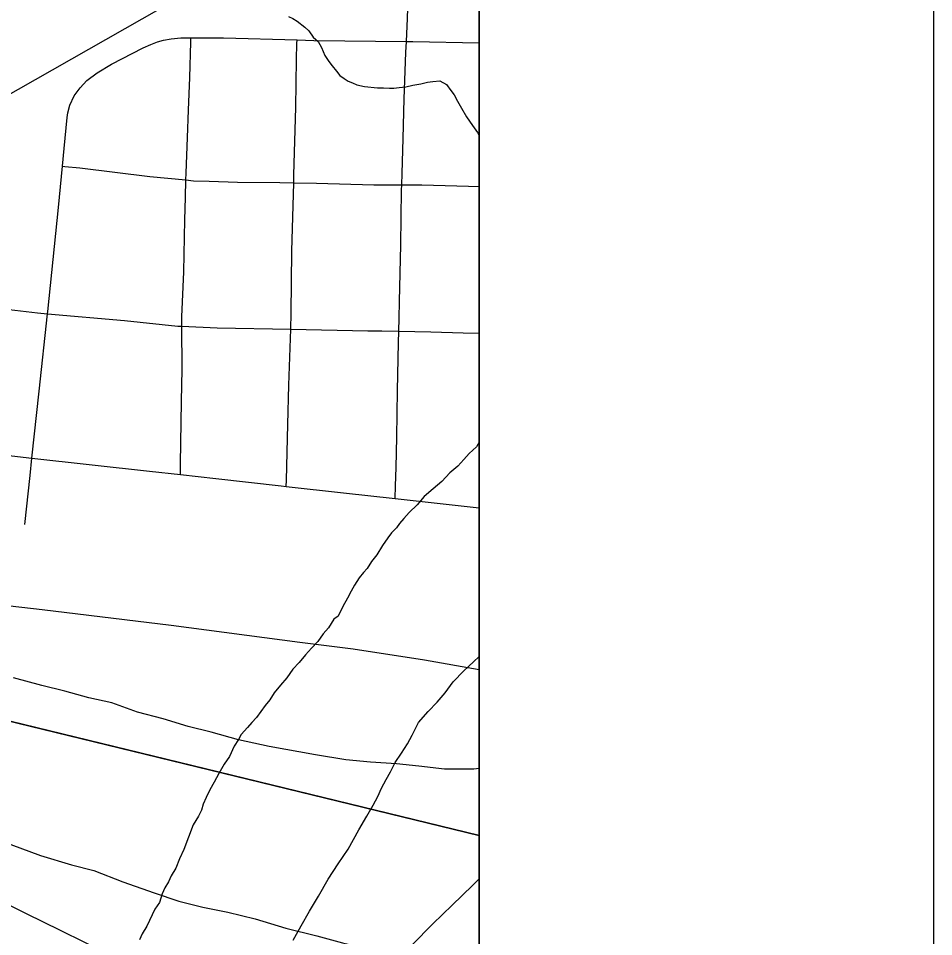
# Model space of a CAD drawing. Extents: x 2.4 to 73.1, y 4.5 to 25.6.
# Drawn here: x 48.6572 to 48.8585, y 22.7308 to 22.9328 of the extents above; entities that cross this region are included whole.
import ezdxf

# ---------------------------------------------------------------- set-up
doc = ezdxf.new("R2010")
doc.units = 0
for name, color, linetype in [('GM_X_City_Street', 7, 'Continuous'), ('GM_X_County_Road', 7, 'Continuous'), ('GM_X_Interchange_Ramps', 7, 'Continuous'), ('GM_X_Major_River', 7, 'Continuous'), ('GM_X_Minor_River', 7, 'Continuous'), ('GM_X_Rail_Line', 7, 'Continuous'), ('GM_X_US_Shield', 7, 'Continuous'), ('SH_Cut_Line', 7, 'Continuous'), ('SH_Data', 7, 'Continuous')]:
    doc.layers.add(name, color=color, linetype=linetype)

msp = doc.modelspace()

# ---------------------------------------------------------------- linework, layer by layer
at = {"layer": 'GM_X_City_Street'}
for points in [[(48.74003, 22.82716), (48.74013, 22.82996), (48.74028, 22.83396), (48.74046, 22.84067), (48.74061, 22.85088), (48.7408, 22.86136), (48.74088, 22.86396), (48.74094, 22.86683), (48.74102, 22.87047), (48.74133, 22.88294), (48.74149, 22.89496), (48.74153, 22.89616), (48.74162, 22.89862), (48.74181, 22.90635), (48.74201, 22.91504), (48.74241, 22.92529), (48.74254, 22.9277), (48.74281, 22.93274), (48.74331, 22.94827)], [(48.66846, 22.91367), (48.66946, 22.91575), (48.67072, 22.91752), (48.67224, 22.91907), (48.67446, 22.92077), (48.67766, 22.92271), (48.68458, 22.92626), (48.6863, 22.92706), (48.68774, 22.92758), (48.68908, 22.928), (48.69075, 22.92828), (48.69293, 22.92848), (48.69513, 22.9285), (48.69729, 22.92851), (48.70226, 22.92846), (48.71848, 22.92802), (48.72213, 22.92792), (48.74254, 22.9277), (48.74392, 22.92768), (48.75853, 22.92737)], [(48.69282, 22.83239), (48.69286, 22.8348), (48.69308, 22.8485), (48.69321, 22.85563), (48.69315, 22.86503), (48.69314, 22.8671), (48.69357, 22.87699), (48.69381, 22.88847), (48.69393, 22.89335), (48.69404, 22.89722), (48.69408, 22.89873), (48.69439, 22.90657), (48.69462, 22.91261), (48.69487, 22.91975), (48.6951, 22.92755), (48.69513, 22.9285)], [(48.71611, 22.8298), (48.71615, 22.83118), (48.71643, 22.84343), (48.7167, 22.85211), (48.71707, 22.86438), (48.71717, 22.86792), (48.7173, 22.88157), (48.71775, 22.89659), (48.7178, 22.89832), (48.71819, 22.9132), (48.71838, 22.92374), (48.71846, 22.92726), (48.71848, 22.92802)], [(48.65856, 22.82141), (48.65973, 22.83221), (48.66014, 22.83602), (48.6617, 22.85072), (48.66359, 22.86774), (48.66366, 22.86831), (48.66601, 22.89117), (48.6669, 22.90027), (48.66727, 22.90415), (48.66791, 22.91094), (48.66806, 22.91202), (48.66846, 22.91367)], [(48.6669, 22.90027), (48.66736, 22.90022), (48.67068, 22.89986), (48.68611, 22.898), (48.69404, 22.89722), (48.69572, 22.89706), (48.69915, 22.89693), (48.70537, 22.89674), (48.7147, 22.89665), (48.71775, 22.89659), (48.72273, 22.8965), (48.73539, 22.89615), (48.74153, 22.89616), (48.74593, 22.89612), (48.75618, 22.89586), (48.75853, 22.8958)], [(48.61761, 22.87291), (48.62204, 22.87244), (48.6322, 22.87136), (48.64636, 22.86972), (48.66136, 22.86799), (48.66359, 22.86774)], [(48.66359, 22.86774), (48.68049, 22.86627), (48.69223, 22.86507), (48.69315, 22.86503), (48.70091, 22.8647), (48.71707, 22.86438), (48.73403, 22.86405), (48.73712, 22.86405), (48.74088, 22.86396), (48.74793, 22.86378), (48.75499, 22.86358), (48.75853, 22.86349)], [(48.61487, 22.84108), (48.61656, 22.84089), (48.62736, 22.83966), (48.6545, 22.83664), (48.66014, 22.83602), (48.686, 22.83315), (48.69282, 22.83239), (48.70064, 22.83152), (48.71496, 22.82993), (48.71611, 22.8298), (48.7287, 22.82841), (48.74003, 22.82716), (48.74267, 22.82687), (48.75853, 22.82512)], [(48.73258, 22.71774), (48.73389, 22.71905), (48.73917, 22.72429), (48.74834, 22.73357), (48.75259, 22.73767), (48.75705, 22.74198), (48.75853, 22.74348)], [(48.65084, 22.73986), (48.65889, 22.73587), (48.66638, 22.73215), (48.67168, 22.72953), (48.67557, 22.7276), (48.68567, 22.72259), (48.69796, 22.71649), (48.69873, 22.71604), (48.69953, 22.71552), (48.70016, 22.71501), (48.70076, 22.71447), (48.7012, 22.71398), (48.70151, 22.71353), (48.70171, 22.71302), (48.70173, 22.71251)]]:
    msp.add_lwpolyline(points, dxfattribs=at)
at = {"layer": 'GM_X_County_Road'}
for points in [[(48.65786, 21.51034), (48.65786, 21.5503), (48.75853, 21.54843), (48.75853, 21.83895), (48.74416, 21.83914), (48.74483, 21.87823), (48.75853, 21.87817), (48.75853, 23.57007), (48.70672, 23.57247), (48.70885, 23.6977), (48.75584, 23.69577), (48.75853, 23.81559)], [(48.61123, 22.80883), (48.619, 22.80792), (48.62872, 22.80661), (48.63645, 22.80571), (48.6457, 22.8046), (48.66238, 22.80272), (48.69076, 22.79925), (48.71911, 22.79557), (48.73083, 22.79409), (48.74651, 22.79164), (48.75853, 22.78951)]]:
    msp.add_lwpolyline(points, dxfattribs=at)
at = {"layer": 'GM_X_Interchange_Ramps'}
for points in [[(47.86971, 22.45551), (47.90651, 22.43945), (47.96342, 22.44007), (48.00423, 22.44413), (48.06747, 22.44706), (48.09658, 22.45406), (48.11747, 22.46147), (48.1479, 22.50347), (48.18579, 22.55812), (48.2394, 22.62166), (48.28879, 22.6838), (48.33244, 22.73097), (48.3991, 22.75862), (48.48819, 22.77307), (48.60878, 22.78946), (48.75853, 22.75302), (48.75853, 24.55607)], [(48.75853, 20.021), (48.75853, 22.75302), (48.60878, 22.78946), (48.48819, 22.77307), (48.3991, 22.75862), (48.33244, 22.73097), (48.28879, 22.6838), (48.2394, 22.62166), (48.18579, 22.55812), (48.1479, 22.50347), (48.11747, 22.46147), (48.09658, 22.45406), (48.06747, 22.44706), (48.00423, 22.44413), (47.96342, 22.44007), (47.90651, 22.43945), (47.86971, 22.45551)]]:
    msp.add_lwpolyline(points, dxfattribs=at)
at = {"layer": 'GM_X_Major_River'}
for points in [[(48.75853, 22.83951), (48.75793, 22.83851), (48.75637, 22.83703), (48.7552, 22.83573), (48.75383, 22.83424), (48.75208, 22.83277), (48.75033, 22.83091), (48.74839, 22.82925), (48.74645, 22.82759), (48.74488, 22.82573), (48.74313, 22.82407), (48.74196, 22.82277), (48.74098, 22.82165), (48.74039, 22.82072), (48.73922, 22.81961), (48.73843, 22.81849), (48.73725, 22.81681), (48.73606, 22.81475), (48.73488, 22.81326), (48.73389, 22.81177), (48.73311, 22.81084), (48.73213, 22.80972), (48.73114, 22.80804), (48.73035, 22.80673), (48.72955, 22.80523), (48.72855, 22.80336), (48.72755, 22.80129), (48.72659, 22.80056), (48.7254, 22.79869), (48.72423, 22.79739), (48.72305, 22.79571), (48.72168, 22.79423), (48.72031, 22.79274), (48.71894, 22.79107), (48.71757, 22.78958), (48.7162, 22.78772), (48.71483, 22.78604), (48.71346, 22.78437), (48.71247, 22.78287), (48.71149, 22.78157), (48.7105, 22.78027), (48.70952, 22.77896), (48.70854, 22.77785), (48.70757, 22.77673), (48.7062, 22.77525), (48.7056, 22.77412), (48.70461, 22.77263), (48.70361, 22.77037), (48.70243, 22.7687), (48.70124, 22.76664), (48.70024, 22.76476), (48.69925, 22.76308), (48.69845, 22.76139), (48.69784, 22.75989), (48.69742, 22.75857), (48.69682, 22.75725), (48.69623, 22.75632), (48.69564, 22.75538), (48.6936, 22.74993), (48.6926, 22.74786), (48.69179, 22.7458), (48.6908, 22.74411), (48.69019, 22.7428), (48.6894, 22.74149), (48.6888, 22.74018), (48.68818, 22.73829), (48.68719, 22.7368), (48.68539, 22.73304), (48.6844, 22.73136), (48.6838, 22.73005)], [(48.75853, 22.83951), (48.75793, 22.83851), (48.75637, 22.83703), (48.7552, 22.83573), (48.75383, 22.83424), (48.75208, 22.83277), (48.75033, 22.83091), (48.74839, 22.82925), (48.74645, 22.82759), (48.74488, 22.82573), (48.74313, 22.82407), (48.74196, 22.82277), (48.74098, 22.82165), (48.74039, 22.82072), (48.73922, 22.81961), (48.73843, 22.81849), (48.73725, 22.81681), (48.73606, 22.81475), (48.73488, 22.81326), (48.73389, 22.81177), (48.73311, 22.81084), (48.73213, 22.80972), (48.73114, 22.80804), (48.73035, 22.80673), (48.72955, 22.80523), (48.72855, 22.80336), (48.72755, 22.80129), (48.72659, 22.80056), (48.7254, 22.79869), (48.72423, 22.79739), (48.72305, 22.79571), (48.72168, 22.79423), (48.72031, 22.79274), (48.71894, 22.79107), (48.71757, 22.78958), (48.7162, 22.78772), (48.71483, 22.78604), (48.71346, 22.78437), (48.71247, 22.78287), (48.71149, 22.78157), (48.7105, 22.78027), (48.70952, 22.77896), (48.70854, 22.77785), (48.70757, 22.77673), (48.7062, 22.77525), (48.7056, 22.77412), (48.70461, 22.77263), (48.70361, 22.77037), (48.70243, 22.7687), (48.70124, 22.76664), (48.70024, 22.76476), (48.69925, 22.76308), (48.69845, 22.76139), (48.69784, 22.75989), (48.69742, 22.75857), (48.69682, 22.75725), (48.69623, 22.75632), (48.69564, 22.75538), (48.6936, 22.74993), (48.6926, 22.74786), (48.69179, 22.7458), (48.6908, 22.74411), (48.69019, 22.7428), (48.6894, 22.74149), (48.6888, 22.74018), (48.68818, 22.73829), (48.68719, 22.7368), (48.68539, 22.73304), (48.6844, 22.73136), (48.6838, 22.73005)], [(48.7176, 22.72995), (48.71939, 22.73313), (48.72118, 22.73632), (48.72316, 22.73968), (48.72535, 22.74343), (48.72752, 22.74679), (48.72969, 22.74996), (48.73207, 22.75427), (48.73386, 22.75727), (48.73525, 22.7597), (48.73625, 22.76157), (48.73705, 22.76345), (48.73805, 22.76532), (48.73904, 22.76701), (48.74004, 22.76907), (48.74142, 22.77113), (48.7428, 22.77318), (48.7438, 22.77505), (48.7452, 22.77787), (48.74735, 22.78028), (48.7493, 22.78232), (48.75106, 22.78437), (48.75283, 22.78679), (48.75517, 22.7892), (48.75731, 22.79123), (48.75853, 22.79239)], [(48.7176, 22.72995), (48.71939, 22.73313), (48.72118, 22.73632), (48.72316, 22.73968), (48.72535, 22.74343), (48.72752, 22.74679), (48.72969, 22.74996), (48.73207, 22.75427), (48.73386, 22.75727), (48.73525, 22.7597), (48.73625, 22.76157), (48.73705, 22.76345), (48.73805, 22.76532), (48.73904, 22.76701), (48.74004, 22.76907), (48.74142, 22.77113), (48.7428, 22.77318), (48.7438, 22.77505), (48.7452, 22.77787), (48.74735, 22.78028), (48.7493, 22.78232), (48.75106, 22.78437), (48.75283, 22.78679), (48.75517, 22.7892), (48.75731, 22.79123), (48.75853, 22.79239)], [(48.75853, 22.76777), (48.75736, 22.7676), (48.75091, 22.76758), (48.74524, 22.76829), (48.74033, 22.7688), (48.73465, 22.76914), (48.72917, 22.76966), (48.72256, 22.77078), (48.71237, 22.77256), (48.70559, 22.77406), (48.69957, 22.77574), (48.69449, 22.77701), (48.68903, 22.77867), (48.68339, 22.78014), (48.67775, 22.78219), (48.67266, 22.78327), (48.6674, 22.78474), (48.66231, 22.78601), (48.6561, 22.78769)], [(48.6555, 22.75105), (48.66206, 22.74861), (48.66883, 22.74653), (48.67373, 22.74527), (48.68011, 22.74282), (48.68705, 22.74037), (48.6925, 22.73852), (48.69778, 22.73724), (48.70324, 22.73615), (48.70927, 22.73467), (48.71604, 22.73259), (48.72282, 22.7309), (48.72846, 22.72942), (48.73374, 22.72815), (48.73543, 22.72772)]]:
    msp.add_lwpolyline(points, dxfattribs=at)
at = {"layer": 'GM_X_Minor_River'}
msp.add_lwpolyline([(48.71661, 22.93318), (48.71755, 22.93277), (48.71849, 22.93218), (48.72016, 22.93081), (48.72109, 22.93003), (48.72201, 22.92867), (48.72312, 22.9277), (48.72385, 22.92635), (48.72457, 22.92462), (48.72548, 22.92327), (48.72622, 22.9223), (48.72714, 22.92114), (48.72787, 22.92017), (48.72881, 22.91957), (48.72974, 22.91898), (48.73068, 22.91858), (48.73162, 22.91817), (48.73332, 22.91775), (48.73616, 22.91749), (48.73749, 22.91746), (48.73882, 22.91742), (48.73977, 22.9174), (48.74091, 22.91756), (48.74243, 22.91771), (48.74396, 22.91805), (48.74568, 22.91839), (48.74721, 22.91873), (48.74835, 22.91889), (48.74988, 22.91904), (48.75138, 22.91824), (48.75229, 22.91689), (48.75303, 22.91592), (48.75375, 22.91457), (48.75466, 22.91303), (48.75575, 22.91111), (48.75704, 22.90917), (48.75814, 22.90763), (48.75853, 22.90704)], dxfattribs=at)
at = {"layer": 'GM_X_Rail_Line'}
msp.add_lwpolyline([(47.88411, 22.27606), (47.92982, 22.29205), (47.97446, 22.30904), (48.02374, 22.33299), (48.06587, 22.35364), (48.10111, 22.37235), (48.12598, 22.38786), (48.15254, 22.40422), (48.17368, 22.41861), (48.2209, 22.45281), (48.28431, 22.50499), (48.37006, 22.57725), (48.40233, 22.60809), (48.42152, 22.63048), (48.43984, 22.65055), (48.45932, 22.68953), (48.47132, 22.71318), (48.51777, 22.80471), (48.52911, 22.82769), (48.54016, 22.8434), (48.5547, 22.8562), (48.58668, 22.87714), (48.75853, 22.97489)], dxfattribs=at)
at = {"layer": 'GM_X_US_Shield'}
msp.add_lwpolyline([(48.75853, 22.55728), (48.75853, 23.06895), (48.74418, 23.06979), (48.61956, 23.07268), (48.60701, 22.56073)], close=True, dxfattribs=at)
at = {"layer": 'SH_Cut_Line'}
msp.add_lwpolyline([(48.75853, 20.021), (48.75853, 24.90511), (41.95853, 24.90511)], dxfattribs=at)
at = {"layer": 'SH_Data'}
for p, q in [((48.85853, 25.00511), (48.85853, 18.00511)), ((48.75853, 24.90511), (48.75853, 18.10511))]:
    msp.add_line(p, q, dxfattribs=at)

doc.saveas('drawing.dxf')
